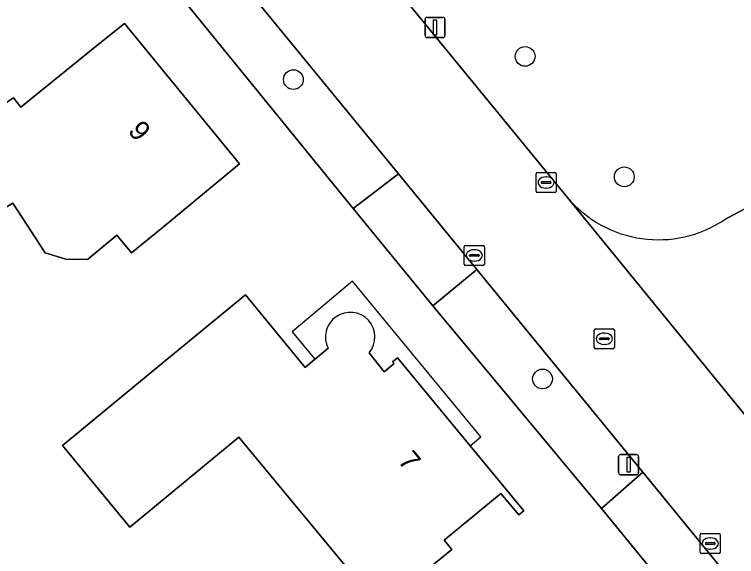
# Model space of a CAD drawing. Extents: x 157320 to 158835, y 386650 to 388491.
# Drawn here: x 158051.25 to 158087.07, y 387283.97 to 387310.86 of the extents above; entities that cross this region are included whole.
import ezdxf

# ---------------------------------------------------------------- set-up
doc = ezdxf.new("R2010")
doc.units = 0
for name, color, linetype in [('IMGEO_Berm_groen', 7, 'Continuous'), ('IMGEO_Boom', 7, 'Continuous'), ('IMGEO_Erf', 7, 'Continuous'), ('IMGEO_Groenvoorziening', 7, 'Continuous'), ('IMGEO_Kolk', 7, 'Continuous'), ('IMGEO_Lichtmast', 7, 'Continuous'), ('IMGEO_Pand', 7, 'Continuous'), ('IMGEO_Pand_nummerreeks', 7, 'Continuous'), ('IMGEO_Pand_overbouw', 7, 'Continuous'), ('IMGEO_Rijbaan_lokaal_gesloten', 7, 'Continuous'), ('IMGEO_Rioolput', 7, 'Continuous'), ('IMGEO_Voetpad_open', 7, 'Continuous')]:
    doc.layers.add(name, color=color, linetype=linetype)

msp = doc.modelspace()

# ---------------------------------------------------------------- linework, layer by layer
at = {"layer": 'IMGEO_Berm_groen'}
for points in [[(158063.222, 387339.746), (158052.367, 387333.974), (158053.072, 387333.013), (158053.267, 387332.775), (158078.668, 387301.8)], [(158086.494, 387300.69), (158104.71, 387310.429), (158104.438, 387310.939), (158101.727, 387316.395), (158099.465, 387318.946), (158097.259, 387320.212), (158063.222, 387339.746)]]:
    msp.add_lwpolyline(points, dxfattribs=at)
msp.add_arc((158083.196, 387305.583), 5.901, 219.8789, 303.9757, dxfattribs=at)
at = {"layer": 'IMGEO_Boom'}
for centre in [(158076.582, 387308.774), (158065.083, 387307.625), (158081.499, 387302.803), (158077.443, 387292.775)]:
    msp.add_circle(centre, 0.489, dxfattribs=at)
at = {"layer": 'IMGEO_Erf'}
for points in [[(158083.999, 387281.899), (158080.373, 387286.358), (158071.996, 387296.403), (158068.048, 387301.229), (158058.942, 387312.444), (158056.17, 387315.831), (158054.319, 387318.006), (158052.305, 387320.486), (158049.484, 387323.747)], [(158053.638, 387289.478), (158058.725, 387293.672), (158062.708, 387296.956), (158065.065, 387294.094), (158065.675, 387293.352), (158066.153, 387293.751), (158066.177, 387293.771), (158066.812, 387294.3)], [(158068.845, 387294.075), (158069.583, 387293.134), (158070.079, 387293.543), (158070.009, 387293.628), (158070.248, 387293.825), (158073.85, 387289.461), (158076.51, 387286.238), (158076.263, 387286.03), (158075.37, 387287.101), (158072.559, 387284.779), (158072.937, 387284.316), (158069.384, 387281.418), (158062.375, 387289.891), (158056.968, 387285.418), (158053.638, 387289.478)]]:
    msp.add_lwpolyline(points, dxfattribs=at)
msp.add_lwpolyline([(158044.597, 387297.529), (158042.217, 387301.348), (158043.055, 387302.036), (158041.641, 387303.758), (158041.061, 387303.282), (158040.858, 387303.529), (158044.757, 387306.731), (158048.621, 387309.903), (158048.822, 387309.654), (158047.572, 387308.643), (158049.842, 387305.836), (158051.194, 387306.72), (158051.566, 387306.261), (158055.404, 387309.364), (158056.702, 387310.413), (158062.405, 387303.446), (158058.552, 387300.26), (158057.059, 387299.025), (158056.326, 387299.911), (158054.87, 387298.706), (158053.8, 387298.712), (158052.778, 387299.03), (158051.17, 387301.503)], close=True, dxfattribs=at)
msp.add_arc((158067.903, 387294.858), 1.225, 320.2666, 207.1025, dxfattribs=at)
at = {"layer": 'IMGEO_Groenvoorziening'}
for points in [[(158070.293, 387302.96), (158061.176, 387314.091), (158058.942, 387312.444), (158068.048, 387301.229)], [(158074.186, 387298.198), (158071.996, 387296.403), (158080.373, 387286.358), (158082.418, 387288.153)]]:
    msp.add_lwpolyline(points, close=True, dxfattribs=at)
at = {"layer": 'IMGEO_Kolk'}
for p, q in [((158077.122, 387302.097), (158077.122, 387302.949)), ((158077.197, 387303.023), (158078.049, 387303.023)), ((158077.61, 387302.803), (158077.635, 387302.803)), ((158078.123, 387302.949), (158078.123, 387302.097)), ((158077.381, 387302.517), (158077.381, 387302.529)), ((158077.819, 387302.48), (158077.421, 387302.48)), ((158077.424, 387302.566), (158077.822, 387302.566)), ((158077.865, 387302.529), (158077.865, 387302.517)), ((158078.049, 387302.023), (158077.197, 387302.023)), ((158077.633, 387302.243), (158077.608, 387302.243)), ((158073.557, 387298.478), (158073.557, 387299.33)), ((158073.632, 387299.404), (158074.484, 387299.404)), ((158074.045, 387299.184), (158074.07, 387299.184)), ((158074.558, 387299.33), (158074.558, 387298.478)), ((158073.816, 387298.898), (158073.816, 387298.91)), ((158074.254, 387298.861), (158073.856, 387298.861)), ((158073.859, 387298.947), (158074.257, 387298.947)), ((158074.3, 387298.91), (158074.3, 387298.898)), ((158074.068, 387298.624), (158074.043, 387298.624)), ((158074.484, 387298.404), (158073.632, 387298.404)), ((158085.263, 387284.188), (158085.263, 387285.04)), ((158085.338, 387285.114), (158086.19, 387285.114)), ((158085.751, 387284.894), (158085.776, 387284.894)), ((158086.264, 387285.04), (158086.264, 387284.188)), ((158085.522, 387284.608), (158085.522, 387284.62)), ((158085.96, 387284.571), (158085.562, 387284.571)), ((158085.565, 387284.657), (158085.963, 387284.657)), ((158086.006, 387284.62), (158086.006, 387284.608)), ((158086.19, 387284.114), (158085.338, 387284.114)), ((158085.774, 387284.334), (158085.749, 387284.334))]:
    msp.add_line(p, q, dxfattribs=at)
for points in [[(158077.122, 387302.097), (158077.122, 387302.949)], [(158077.197, 387303.023), (158078.049, 387303.023)], [(158078.123, 387302.949), (158078.123, 387302.097)], [(158078.049, 387302.023), (158077.197, 387302.023)], [(158073.557, 387298.478), (158073.557, 387299.33)], [(158073.632, 387299.404), (158074.484, 387299.404)], [(158074.558, 387299.33), (158074.558, 387298.478)], [(158074.484, 387298.404), (158073.632, 387298.404)], [(158085.263, 387284.188), (158085.263, 387285.04)], [(158085.338, 387285.114), (158086.19, 387285.114)], [(158086.264, 387285.04), (158086.264, 387284.188)], [(158086.19, 387284.114), (158085.338, 387284.114)]]:
    msp.add_lwpolyline(points, dxfattribs=at)
for centre, radius, start, end in [((158077.199, 387302.947), 0.0765, 91.552, 178.448), ((158077.199, 387302.947), 0.0765, 91.552, 178.448), ((158078.047, 387302.947), 0.0765, 1.552, 88.448), ((158078.047, 387302.947), 0.0765, 1.552, 88.448), ((158077.421, 387302.526), 0.0403, 85.8775, 175.7526), ((158077.418, 387302.516), 0.0366, 178.938, 274.7102), ((158077.822, 387302.523), 0.043, 264.8664, 352.4533), ((158077.826, 387302.528), 0.0386, 1.7309, 96.639), ((158077.199, 387302.099), 0.0765, 181.552, 268.448), ((158077.199, 387302.099), 0.0765, 181.552, 268.448), ((158078.047, 387302.099), 0.0765, 271.552, 358.448), ((158078.047, 387302.099), 0.0765, 271.552, 358.448), ((158073.634, 387299.328), 0.0765, 91.552, 178.448), ((158073.634, 387299.328), 0.0765, 91.552, 178.448), ((158074.482, 387299.328), 0.0765, 1.552, 88.448), ((158074.482, 387299.328), 0.0765, 1.552, 88.448), ((158073.856, 387298.907), 0.0403, 85.8775, 175.7526), ((158073.853, 387298.897), 0.0366, 178.938, 274.7102), ((158074.257, 387298.904), 0.043, 264.8664, 352.4533), ((158074.261, 387298.909), 0.0386, 1.7309, 96.639), ((158073.634, 387298.48), 0.0765, 181.552, 268.448), ((158073.634, 387298.48), 0.0765, 181.552, 268.448), ((158074.482, 387298.48), 0.0765, 271.552, 358.448), ((158074.482, 387298.48), 0.0765, 271.552, 358.448), ((158085.34, 387285.038), 0.0765, 91.552, 178.448), ((158085.34, 387285.038), 0.0765, 91.552, 178.448), ((158086.188, 387285.038), 0.0765, 1.552, 88.448), ((158086.188, 387285.038), 0.0765, 1.552, 88.448), ((158085.562, 387284.617), 0.0403, 85.8775, 175.7526), ((158085.559, 387284.607), 0.0366, 178.938, 274.7102), ((158085.963, 387284.614), 0.043, 264.8664, 352.4533), ((158085.967, 387284.619), 0.0386, 1.7309, 96.639), ((158085.34, 387284.19), 0.0765, 181.552, 268.448), ((158085.34, 387284.19), 0.0765, 181.552, 268.448), ((158086.188, 387284.19), 0.0765, 271.552, 358.448), ((158086.188, 387284.19), 0.0765, 271.552, 358.448)]:
    msp.add_arc(centre, radius, start, end, dxfattribs=at)
for centre, major_axis, ratio, start_param, end_param in [((158077.609, 387302.523), (-0.387, 0.002), 0.722429, 4.712389, 7.853982), ((158077.634, 387302.523), (-0.39, 0.002), 0.717154, 1.570796, 4.712389), ((158074.044, 387298.904), (-0.387, 0.002), 0.722429, 4.712389, 7.853982), ((158074.069, 387298.904), (-0.39, 0.002), 0.717154, 1.570796, 4.712389), ((158085.75, 387284.614), (-0.387, 0.002), 0.722429, 4.712389, 7.853982), ((158085.775, 387284.614), (-0.39, 0.002), 0.717154, 1.570796, 4.712389)]:
    msp.add_ellipse(centre, major_axis=major_axis, ratio=ratio, start_param=start_param, end_param=end_param, dxfattribs=at)
at = {"layer": 'IMGEO_Lichtmast'}
for p, q in [((158071.614, 387309.813), (158071.614, 387310.613)), ((158071.614, 387310.613), (158071.614, 387309.813)), ((158071.714, 387310.713), (158072.504, 387310.713)), ((158072.504, 387310.713), (158071.714, 387310.713)), ((158072.604, 387310.613), (158072.604, 387309.813)), ((158072.604, 387309.813), (158072.604, 387310.613)), ((158072.504, 387309.713), (158071.714, 387309.713)), ((158071.714, 387309.713), (158072.504, 387309.713)), ((158081.217, 387288.127), (158081.217, 387288.927)), ((158081.217, 387288.927), (158081.217, 387288.127)), ((158081.317, 387289.027), (158082.107, 387289.027)), ((158082.107, 387289.027), (158081.317, 387289.027)), ((158082.207, 387288.927), (158082.207, 387288.127)), ((158082.207, 387288.127), (158082.207, 387288.927)), ((158082.107, 387288.027), (158081.317, 387288.027)), ((158081.317, 387288.027), (158082.107, 387288.027))]:
    msp.add_line(p, q, dxfattribs=at)
for points in [[(158072.034, 387310.588), (158072.184, 387310.588), (158072.184, 387309.838), (158072.034, 387309.838), (158072.034, 387310.588)], [(158081.637, 387288.902), (158081.787, 387288.902), (158081.787, 387288.152), (158081.637, 387288.152), (158081.637, 387288.902)]]:
    msp.add_lwpolyline(points, dxfattribs=at)
for centre, start, end in [((158071.714, 387310.613), 90, 180), ((158071.714, 387310.613), 90, 180), ((158072.504, 387310.613), 0, 90), ((158072.504, 387310.613), 360, 90), ((158071.714, 387309.813), 180, 270), ((158071.714, 387309.813), 180, 270), ((158072.504, 387309.813), 270, 0), ((158072.504, 387309.813), 270, 0), ((158081.317, 387288.927), 90, 180), ((158081.317, 387288.927), 90, 180), ((158082.107, 387288.927), 0, 90), ((158082.107, 387288.927), 360, 90), ((158081.317, 387288.127), 180, 270), ((158081.317, 387288.127), 180, 270), ((158082.107, 387288.127), 270, 0), ((158082.107, 387288.127), 270, 0)]:
    msp.add_arc(centre, 0.1, start, end, dxfattribs=at)
at = {"layer": 'IMGEO_Pand'}
msp.add_lwpolyline([(158056.702, 387310.413), (158055.404, 387309.364), (158051.566, 387306.261), (158051.194, 387306.72), (158049.842, 387305.836), (158047.572, 387308.643), (158048.822, 387309.654), (158048.621, 387309.903), (158044.757, 387306.731), (158040.858, 387303.529), (158041.061, 387303.282), (158041.641, 387303.758), (158043.055, 387302.036), (158042.217, 387301.348), (158044.597, 387297.529), (158051.17, 387301.503), (158052.778, 387299.03), (158053.8, 387298.712), (158054.87, 387298.706), (158056.326, 387299.911), (158057.059, 387299.025), (158058.552, 387300.26), (158062.405, 387303.446)], close=True, dxfattribs=at)
for points in [[(158066.812, 387294.3), (158066.177, 387293.771), (158066.153, 387293.751), (158065.675, 387293.352), (158065.065, 387294.094), (158062.708, 387296.956), (158058.725, 387293.672), (158053.638, 387289.478), (158056.968, 387285.418), (158062.375, 387289.891), (158069.384, 387281.418), (158072.937, 387284.316), (158072.559, 387284.779), (158075.37, 387287.101), (158076.263, 387286.03), (158076.51, 387286.238), (158073.85, 387289.461), (158070.248, 387293.825)], [(158070.248, 387293.825), (158070.009, 387293.628), (158070.079, 387293.543), (158069.583, 387293.134), (158068.845, 387294.075)]]:
    msp.add_lwpolyline(points, dxfattribs=at)
msp.add_arc((158067.903, 387294.858), 1.225, 320.2666, 207.1025, dxfattribs=at)
at = {"layer": 'IMGEO_Pand_overbouw'}
for points in [[(158068.021, 387297.62), (158065.025, 387295.121), (158066.153, 387293.751), (158066.177, 387293.771), (158066.812, 387294.3)], [(158068.845, 387294.075), (158069.583, 387293.134), (158070.079, 387293.543), (158070.009, 387293.628), (158070.248, 387293.825), (158073.85, 387289.461), (158074.389, 387289.904), (158068.021, 387297.62)]]:
    msp.add_lwpolyline(points, dxfattribs=at)
msp.add_arc((158067.903, 387294.858), 1.225, 320.2666, 207.1025, dxfattribs=at)
at = {"layer": 'IMGEO_Rijbaan_lokaal_gesloten'}
for points in [[(158152.584, 387336.084), (158138.054, 387328.286), (158137.912, 387328.21), (158131.05, 387324.545), (158130.986, 387324.51), (158126.396, 387322.038), (158126.357, 387322.017), (158125.255, 387321.437), (158125.249, 387321.434), (158115.41, 387316.138), (158106.867, 387311.556), (158106.549, 387311.385), (158104.71, 387310.429), (158086.494, 387300.69)], [(158090.944, 387286.777), (158089.403, 387288.641), (158078.668, 387301.8), (158053.267, 387332.775), (158048.972, 387328.966), (158050.92, 387326.612), (158051.738, 387325.606), (158054.492, 387322.256), (158056.501, 387319.782), (158058.318, 387317.587), (158061.176, 387314.091), (158070.293, 387302.96), (158074.186, 387298.198), (158082.418, 387288.153), (158086.121, 387283.63), (158086.881, 387282.697)], [(158078.668, 387301.8), (158089.403, 387288.641)]]:
    msp.add_lwpolyline(points, dxfattribs=at)
msp.add_arc((158083.196, 387305.583), 5.901, 219.8789, 303.9757, dxfattribs=at)
at = {"layer": 'IMGEO_Rioolput'}
for p, q in [((158080.009, 387294.344), (158080.009, 387295.196)), ((158080.084, 387295.27), (158080.936, 387295.27)), ((158081.01, 387295.196), (158081.01, 387294.344)), ((158080.497, 387295.05), (158080.522, 387295.05)), ((158080.268, 387294.764), (158080.268, 387294.776)), ((158080.706, 387294.727), (158080.308, 387294.727)), ((158080.311, 387294.813), (158080.709, 387294.813)), ((158080.52, 387294.49), (158080.495, 387294.49)), ((158080.752, 387294.776), (158080.752, 387294.764)), ((158080.936, 387294.27), (158080.084, 387294.27))]:
    msp.add_line(p, q, dxfattribs=at)
for points in [[(158080.009, 387294.344), (158080.009, 387295.196)], [(158080.084, 387295.27), (158080.936, 387295.27)], [(158081.01, 387295.196), (158081.01, 387294.344)], [(158080.936, 387294.27), (158080.084, 387294.27)]]:
    msp.add_lwpolyline(points, dxfattribs=at)
for centre, radius, start, end in [((158080.086, 387295.194), 0.0765, 91.552, 178.448), ((158080.086, 387295.194), 0.0765, 91.552, 178.448), ((158080.934, 387295.194), 0.0765, 1.552, 88.448), ((158080.934, 387295.194), 0.0765, 1.552, 88.448), ((158080.308, 387294.773), 0.0403, 85.8775, 175.7526), ((158080.305, 387294.763), 0.0366, 178.938, 274.7102), ((158080.709, 387294.77), 0.043, 264.8664, 352.4533), ((158080.713, 387294.775), 0.0386, 1.7309, 96.639), ((158080.086, 387294.346), 0.0765, 181.552, 268.448), ((158080.086, 387294.346), 0.0765, 181.552, 268.448), ((158080.934, 387294.346), 0.0765, 271.552, 358.448), ((158080.934, 387294.346), 0.0765, 271.552, 358.448)]:
    msp.add_arc(centre, radius, start, end, dxfattribs=at)
for centre, major_axis, ratio, start_param, end_param in [((158080.496, 387294.77), (-0.387, 0.002), 0.722429, 4.712389, 7.853982), ((158080.521, 387294.77), (-0.39, 0.002), 0.717154, 1.570796, 4.712389)]:
    msp.add_ellipse(centre, major_axis=major_axis, ratio=ratio, start_param=start_param, end_param=end_param, dxfattribs=at)
at = {"layer": 'IMGEO_Voetpad_open'}
for points in [[(158070.293, 387302.96), (158068.048, 387301.229), (158071.996, 387296.403), (158074.186, 387298.198)], [(158082.418, 387288.153), (158080.373, 387286.358), (158083.999, 387281.899), (158086.121, 387283.63)]]:
    msp.add_lwpolyline(points, close=True, dxfattribs=at)

# ---------------------------------------------------------------- texts
at = {"layer": 'IMGEO_Pand_nummerreeks'}
for s, rotation, p in [('9', 309.3047, (158056.841, 387305.065)), ('7', 309.5339, (158070.232, 387288.692))]:
    msp.add_text(s, height=1, rotation=rotation, dxfattribs=at).set_placement(p)

doc.saveas('drawing.dxf')
